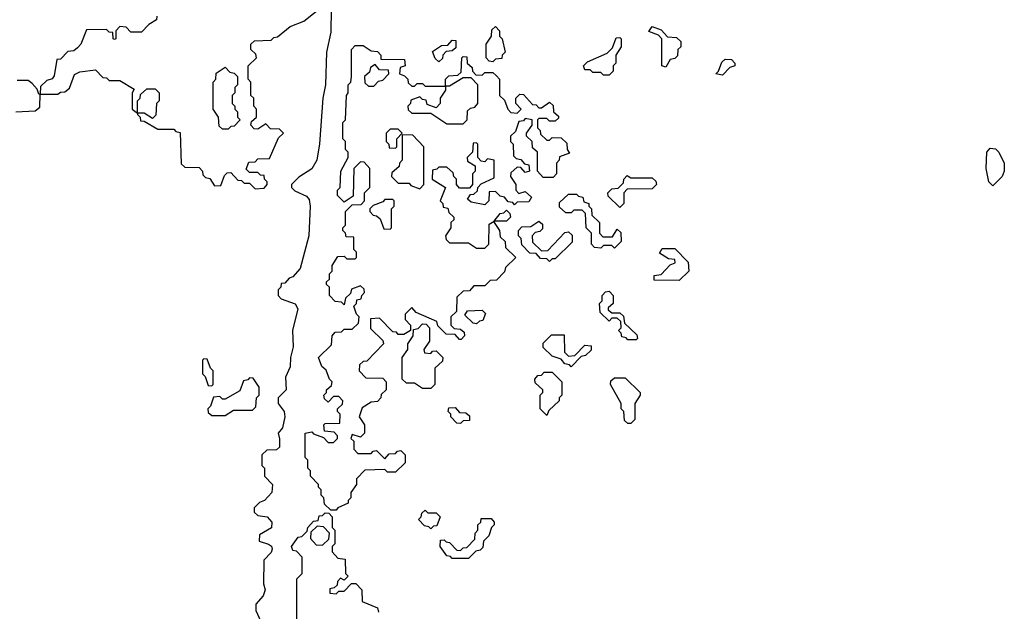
# Model space of a CAD drawing. Extents: x 2776963 to 2884430, y 684484 to 829250.
# Tile 269 of 287: x 2864704 to 2868348, y 822115 to 824306. Entities that reach past the tile are written whole.
import ezdxf

# ---------------------------------------------------------------- set-up
doc = ezdxf.new("R2010")
doc.units = 0

msp = doc.modelspace()

# ---------------------------------------------------------------- linework, layer by layer
at = {"layer": '0CON20XD'}
for points in [[(2865211.7, 824318.3), (2865210, 824305), (2865181.7, 824288.3), (2865155, 824260), (2865115, 824260), (2865098.3, 824278.3), (2865075, 824280), (2865060, 824265), (2865060, 824235), (2865055, 824232.5), (2865050, 824235), (2865048.3, 824258.3), (2865035, 824260), (2865025, 824270), (2864951.7, 824268.3), (2864930, 824215), (2864918.3, 824201.7), (2864905, 824190), (2864881.7, 824188.3), (2864855, 824160), (2864841.7, 824158.3), (2864831.7, 824098.3), (2864823.8, 824086.2), (2864805, 824080), (2864781.7, 824058.3), (2864780, 824030), (2864845, 824030), (2864855, 824037.5), (2864871.7, 824038.3), (2864888.3, 824051.7), (2864907, 824103), (2864927, 824113), (2864985, 824120), (2865011.7, 824091.7), (2865025, 824090), (2865035, 824080), (2865075, 824080), (2865128.3, 824048.3), (2865120, 824035), (2865120, 823975), (2865140, 823960), (2865140, 824005), (2865150, 824015), (2865151.7, 824028.3), (2865175, 824050), (2865205, 824050), (2865220, 824035), (2865220, 824005), (2865210, 823995), (2865208.3, 823951.7), (2865195, 823940), (2865165, 823960), (2865140, 823960), (2865140, 823955), (2865150, 823945), (2865151.7, 823931.7), (2865165, 823930), (2865215, 823900), (2865275, 823900), (2865281.7, 823891.7), (2865298.3, 823888.3), (2865301.7, 823771.7), (2865315, 823760), (2865368.3, 823758.3), (2865380, 823745), (2865381.7, 823731.7), (2865391.7, 823721.7), (2865408.3, 823718.3), (2865425, 823690), (2865448.3, 823691.7), (2865461.7, 823728.3), (2865471.7, 823738.3), (2865485, 823740), (2865511.7, 823711.7), (2865525, 823710), (2865535, 823700), (2865555, 823700), (2865575, 823680), (2865608.3, 823681.7), (2865620, 823695), (2865620, 823705), (2865610, 823715), (2865608.3, 823728.3), (2865595, 823730), (2865585, 823740), (2865555, 823740), (2865541.7, 823751.7), (2865551.7, 823778.3), (2865575, 823780), (2865585, 823790), (2865628.3, 823791.7), (2865661.7, 823868.3), (2865680, 823885), (2865665, 823900), (2865631.7, 823901.7), (2865615, 823920), (2865585, 823900), (2865571.7, 823901.7), (2865560, 823915), (2865561.7, 823928.3), (2865580, 823945), (2865580, 823975), (2865570, 823985), (2865570, 824015), (2865560, 824025), (2865560, 824075), (2865550, 824085), (2865550, 824135), (2865580, 824165), (2865578.3, 824178.3), (2865560, 824195), (2865560, 824215), (2865573, 824227), (2865635, 824230), (2865645, 824240), (2865658.3, 824241.7), (2865705, 824280), (2865755, 824300), (2865827, 824357)], [(2865856.7, 824345), (2865855, 824260), (2865840, 824185), (2865835.7, 824065), (2865825.7, 824015), (2865814.1, 823845.9), (2865803.8, 823785), (2865785, 823753.8), (2865737, 823723), (2865710, 823695), (2865710, 823685), (2865721.7, 823671.7), (2865765, 823652.5), (2865775, 823640), (2865779.2, 823615), (2865774.2, 823505), (2865742.5, 823385), (2865715, 823353.3), (2865701.7, 823348.3), (2865685, 823330), (2865671.7, 823328.3), (2865670, 823315), (2865660, 823305), (2865660, 823285), (2865671.7, 823271.7), (2865723.6, 823253.6), (2865733.3, 823235), (2865713.3, 823155), (2865715.8, 823095), (2865706, 823055), (2865705, 823020), (2865688.3, 822981.7), (2865690, 822935), (2865660, 822905), (2865660, 822885), (2865682.5, 822855), (2865685.8, 822835), (2865676.2, 822795), (2865660, 822775), (2865666.1, 822753.9), (2865665, 822722.5), (2865655, 822713.3), (2865618.3, 822711.7), (2865600, 822695), (2865600, 822655), (2865610, 822645), (2865610, 822615), (2865640, 822585), (2865637.5, 822555), (2865610, 822525), (2865591.7, 822518.3), (2865571.7, 822498.3), (2865571.7, 822481.7)], [(2866455, 824150), (2866441.7, 824151.7), (2866430, 824165), (2866430, 824215), (2866450, 824245), (2866451.7, 824268.3), (2866465, 824280), (2866480, 824265), (2866480, 824245), (2866490, 824235), (2866500, 824185), (2866490, 824175), (2866488.3, 824161.7), (2866465, 824160), (2866455, 824150)], [(2867095, 824130), (2867080, 824135), (2867080, 824235), (2867068.3, 824248.3), (2867031.7, 824261.7), (2867045, 824280), (2867078.3, 824268.3), (2867101.7, 824241.7), (2867135, 824240), (2867150, 824225), (2867150, 824205), (2867140, 824195), (2867138.3, 824171.7), (2867128.3, 824161.7), (2867111.7, 824158.3), (2867095, 824130)], [(2866885, 824100), (2866865, 824100), (2866855, 824110), (2866825, 824110), (2866815, 824120), (2866795, 824120), (2866790, 824135), (2866805, 824150), (2866878.3, 824181.7), (2866898.3, 824201.7), (2866911.7, 824238.3), (2866925, 824240), (2866930, 824235), (2866930, 824205), (2866910, 824175), (2866910, 824145), (2866900, 824135), (2866900, 824115), (2866885, 824100)], [(2865875, 822490), (2865855, 822490), (2865831.7, 822511.7), (2865830, 822535), (2865820, 822545), (2865820, 822565), (2865810, 822575), (2865810, 822585), (2865780, 822615), (2865780, 822635), (2865770, 822645), (2865770, 822675), (2865760, 822685), (2865760, 822775), (2865785, 822780), (2865791.7, 822771.7), (2865828.3, 822758.3), (2865845, 822740), (2865865, 822740), (2865880, 822755), (2865880, 822765), (2865868.3, 822778.3), (2865831.7, 822781.7), (2865830, 822805), (2865835, 822810), (2865888.3, 822811.7), (2865890, 822845), (2865880, 822855), (2865880, 822865), (2865898.3, 822881.7), (2865900, 822895), (2865885, 822910), (2865865, 822910), (2865845, 822890), (2865831.7, 822901.7), (2865830, 822915), (2865840, 822925), (2865840, 822935), (2865858.3, 822951.7), (2865860, 822965), (2865850, 822975), (2865838.3, 823008.3), (2865821.7, 823021.7), (2865810, 823055), (2865858.3, 823101.7), (2865860, 823135), (2865871.7, 823148.3), (2865895, 823150), (2865905, 823160), (2865935, 823160), (2865958.3, 823181.7), (2865960, 823205), (2865950, 823215), (2865940, 823245), (2865950, 823255), (2865951.7, 823268.3), (2865968.3, 823271.7), (2865970, 823285), (2865980, 823295), (2865978.3, 823308.3), (2865965, 823320), (2865931.7, 823308.3), (2865928.3, 823291.7), (2865910, 823275), (2865905, 823250), (2865895, 823260), (2865871.7, 823261.7), (2865850, 823285), (2865850, 823315), (2865840, 823325), (2865840, 823335), (2865850, 823345), (2865850, 823365), (2865860, 823375), (2865860, 823395), (2865881.7, 823428.3), (2865905, 823430), (2865915, 823420), (2865945, 823420), (2865950, 823425), (2865950, 823445), (2865940, 823455), (2865940, 823500), (2865911.7, 823501.7), (2865910, 823515), (2865900, 823525), (2865900, 823535), (2865910, 823545), (2865910, 823595), (2865935, 823620), (2865968.3, 823621.7), (2865980, 823635), (2865980, 823665), (2866000, 823685), (2866000, 823755), (2865978.3, 823778.3), (2865965, 823780), (2865940, 823755), (2865938.3, 823651.7), (2865905, 823630), (2865880, 823655), (2865880, 823675), (2865890, 823685), (2865892.5, 823745), (2865920, 823795), (2865920, 823815), (2865910, 823825), (2865910, 823855), (2865900, 823865), (2865900, 823925), (2865910, 823935), (2865913.3, 824025), (2865920, 824035), (2865920, 824065), (2865930, 824075), (2865932.5, 824095), (2865932.5, 824195), (2865945, 824210), (2865975, 824210), (2866005, 824190), (2866028.3, 824188.3), (2866040, 824175), (2866040, 824160), (2866128.3, 824158.3), (2866130, 824135), (2866111.7, 824128.3), (2866110, 824105), (2866128.3, 824098.3), (2866140, 824085), (2866141.7, 824071.7), (2866155, 824060), (2866165, 824060), (2866175, 824070), (2866195, 824070), (2866205, 824060), (2866280, 824060), (2866280, 824085), (2866291.7, 824098.3), (2866325, 824100), (2866338.3, 824111.7), (2866340, 824165), (2866345, 824170), (2866358.3, 824168.3), (2866360, 824145), (2866378.3, 824128.3), (2866380, 824115), (2866391.7, 824101.7), (2866415, 824100), (2866425, 824110), (2866455, 824110), (2866468.3, 824098.3), (2866480, 824085), (2866480, 824025), (2866498.3, 824008.3), (2866510, 823975), (2866521.7, 823961.7), (2866545, 823960), (2866560, 823975), (2866540, 823995), (2866540, 824015), (2866555, 824030), (2866568.3, 824028.3), (2866601.7, 823991.7), (2866615, 823990), (2866625, 823980), (2866635, 823980), (2866665, 824000), (2866678.3, 823988.3), (2866680, 823965), (2866698.3, 823948.3), (2866698.3, 823941.7), (2866685, 823930), (2866665, 823930), (2866655, 823940), (2866625, 823940), (2866620, 823935), (2866620, 823905), (2866630, 823895), (2866631.7, 823881.7), (2866655, 823860), (2866665, 823860), (2866675, 823870), (2866708.3, 823868.3), (2866728.3, 823848.3), (2866730, 823825), (2866738.3, 823811.7), (2866701.7, 823798.3), (2866700, 823785), (2866690, 823775), (2866690, 823735), (2866678.3, 823721.7), (2866641.7, 823721.7), (2866620, 823745), (2866620, 823815), (2866601.7, 823831.7), (2866600, 823855), (2866580, 823875), (2866580, 823885), (2866600, 823915), (2866600, 823935), (2866575, 823940), (2866568.3, 823931.7), (2866551.7, 823928.3), (2866538.3, 823891.7), (2866520, 823875), (2866520, 823855), (2866530, 823845), (2866531.7, 823801.7), (2866541.7, 823791.7), (2866558.3, 823788.3), (2866571.7, 823771.7), (2866588.3, 823768.3), (2866590, 823745), (2866575, 823740), (2866558.3, 823758.3), (2866545, 823760), (2866521.7, 823738.3), (2866520, 823725), (2866540, 823695), (2866540, 823675), (2866551.7, 823661.7), (2866575, 823670), (2866598.3, 823648.3), (2866588.3, 823631.7), (2866545, 823630), (2866535, 823620), (2866528.3, 823628.3), (2866511.7, 823631.7), (2866498.3, 823648.3), (2866481.7, 823651.7), (2866465, 823670), (2866441.7, 823668.3), (2866440, 823635), (2866425, 823620), (2866375, 823630), (2866361.7, 823641.7), (2866371.7, 823658.3), (2866385, 823660), (2866398.3, 823671.7), (2866400, 823685), (2866411.7, 823698.3), (2866460, 823720), (2866460, 823785), (2866435, 823790), (2866425, 823780), (2866411.7, 823781.7), (2866400, 823795), (2866400, 823845), (2866395, 823850), (2866381.7, 823848.3), (2866380, 823815), (2866360, 823795), (2866361.7, 823781.7), (2866390, 823765), (2866390, 823745), (2866380, 823735), (2866380, 823695), (2866368.3, 823681.7), (2866331.7, 823681.7), (2866320, 823695), (2866320, 823715), (2866310, 823725), (2866308.3, 823738.3), (2866285, 823760), (2866255, 823760), (2866248.3, 823751.7), (2866231.7, 823748.3), (2866230, 823715), (2866280, 823685), (2866260, 823635), (2866270, 823625), (2866271.7, 823611.7), (2866288.3, 823608.3), (2866291.7, 823591.7), (2866310, 823575), (2866310, 823565), (2866300, 823555), (2866300, 823535), (2866280, 823505), (2866281.7, 823491.7), (2866295, 823480), (2866365, 823480), (2866395, 823460), (2866425, 823460), (2866440, 823475), (2866441.7, 823548.3), (2866460, 823560), (2866481.7, 823588.3), (2866495, 823590), (2866505, 823600), (2866518.3, 823588.3), (2866520, 823575), (2866505, 823560), (2866460, 823560), (2866460, 823555), (2866480, 823525), (2866481.7, 823501.7), (2866500, 823485), (2866501.7, 823461.7), (2866540, 823425), (2866501.7, 823388.3), (2866498.3, 823371.7), (2866468.3, 823341.7), (2866445, 823340), (2866425, 823320), (2866385, 823320), (2866368.3, 823301.7), (2866345, 823300), (2866321.7, 823278.3), (2866320, 823225), (2866300, 823205), (2866300, 823175), (2866311.7, 823161.7), (2866335, 823160), (2866348.3, 823148.3), (2866350, 823135), (2866338.3, 823121.7), (2866331.7, 823121.7), (2866315, 823140), (2866281.7, 823141.7), (2866251.7, 823171.7), (2866248.3, 823188.3), (2866171.7, 823221.7), (2866155, 823240), (2866130, 823215), (2866130, 823195), (2866150, 823175), (2866150, 823155), (2866125, 823140), (2866105, 823140), (2866098.3, 823148.3), (2866085, 823150), (2866035, 823200), (2866001.7, 823198.3), (2866001.7, 823161.7), (2866048.3, 823118.3), (2866050, 823105), (2865988.3, 823041.7), (2865975, 823040), (2865961.7, 823028.3), (2865960, 823005), (2865985, 822980), (2866048.3, 822978.3), (2866060, 822965), (2866060, 822935), (2866041.7, 822918.3), (2866040, 822905), (2866028.3, 822891.7), (2866005, 822890), (2865971.7, 822868.3), (2865960, 822835), (2865980, 822805), (2865980, 822775), (2865965, 822760), (2865935, 822770), (2865930, 822755), (2865940, 822745), (2865940, 822715), (2865955, 822700), (2866005, 822700), (2866011.7, 822708.3), (2866025, 822710), (2866055, 822680), (2866071.7, 822698.3), (2866095, 822700), (2866101.7, 822708.3), (2866115, 822710), (2866130, 822695), (2866130, 822665), (2866095, 822630), (2866065, 822630), (2866055, 822640), (2865981.7, 822638.3), (2865950, 822605), (2865950, 822585), (2865930, 822555), (2865930, 822535), (2865920, 822525), (2865920, 822515), (2865881.7, 822498.3), (2865875, 822490)], [(2866255, 824150), (2866241.7, 824161.7), (2866231.7, 824188.3), (2866265, 824210), (2866288.3, 824211.7), (2866305, 824230), (2866318.3, 824228.3), (2866318.3, 824201.7), (2866305, 824190), (2866281.7, 824188.3), (2866270, 824175), (2866268.3, 824161.7), (2866255, 824150)], [(2867305, 824100), (2867280, 824105), (2867290, 824115), (2867301.7, 824148.3), (2867315, 824160), (2867338.3, 824158.3), (2867350, 824145), (2867350, 824135), (2867331.7, 824128.3), (2867305, 824100)], [(2865475, 823900), (2865455, 823900), (2865441.7, 823911.7), (2865440, 823945), (2865420, 823975), (2865420, 824075), (2865430, 824085), (2865431.7, 824108.3), (2865465, 824130), (2865481.7, 824111.7), (2865498.3, 824108.3), (2865510, 824095), (2865510, 824065), (2865500, 824055), (2865500, 824035), (2865490, 824025), (2865490, 823995), (2865500, 823985), (2865500, 823975), (2865510, 823965), (2865510, 823945), (2865520, 823935), (2865498.3, 823911.7), (2865485, 823910), (2865475, 823900)], [(2866015, 824060), (2866031.7, 824078.3), (2866048.3, 824081.7), (2866070, 824105), (2866068.3, 824118.3), (2866035, 824120), (2866020, 824140), (2866001.7, 824128.3), (2865998.3, 824111.7), (2865980, 824095), (2865981.7, 824071.7), (2865995, 824060), (2866015, 824060)], [(2866345, 823920), (2866360, 823935), (2866361.7, 823968.3), (2866371.7, 823978.3), (2866388.3, 823981.7), (2866400, 823995), (2866400, 824065), (2866375, 824090), (2866345, 824090), (2866295, 824060), (2866280, 824060), (2866280, 824045), (2866260, 824015), (2866260, 823995), (2866245, 823980), (2866211.7, 823991.7), (2866208.3, 824008.3), (2866195, 824010), (2866185, 824020), (2866151.7, 824008.3), (2866150, 823995), (2866140, 823985), (2866141.7, 823971.7), (2866155, 823960), (2866225, 823960), (2866285, 823920), (2866345, 823920)], [(2864690, 823965), (2864761.7, 823968.3), (2864778.3, 823981.7), (2864780, 824030), (2864775, 824030), (2864768.3, 824048.3), (2864750, 824070), (2864735, 824080), (2864695, 824080)], [(2866095, 823830), (2866100, 823835), (2866100, 823865), (2866120, 823885), (2866105, 823900), (2866075, 823900), (2866060, 823885), (2866060, 823855), (2866070, 823845), (2866071.7, 823831.7), (2866095, 823830)], [(2866185, 823680), (2866200, 823695), (2866200, 823835), (2866158.3, 823878.3), (2866120, 823880), (2866120, 823785), (2866110, 823775), (2866108.3, 823761.7), (2866081.7, 823738.3), (2866080, 823725), (2866105, 823700), (2866145, 823700), (2866151.7, 823691.7), (2866185, 823680)], [(2868305, 823690), (2868290, 823705), (2868280, 823755), (2868282.5, 823815), (2868295, 823830), (2868315, 823827.5), (2868327.5, 823815), (2868347.5, 823775), (2868347.5, 823745), (2868340, 823725), (2868305, 823690)], [(2866925, 823610), (2866881.7, 823651.7), (2866880, 823665), (2866895, 823680), (2866918.3, 823681.7), (2866938.3, 823701.7), (2866940, 823715), (2866951.7, 823728.3), (2866965, 823720), (2867045, 823720), (2867058.3, 823708.3), (2867060, 823695), (2867045, 823680), (2866951.7, 823678.3), (2866940, 823665), (2866940, 823625), (2866925, 823610)], [(2866905, 823460), (2866895, 823470), (2866865, 823470), (2866855, 823460), (2866831.7, 823461.7), (2866820, 823475), (2866820, 823515), (2866800, 823535), (2866798.3, 823588.3), (2866785, 823600), (2866755, 823600), (2866745, 823590), (2866725, 823590), (2866701.7, 823611.7), (2866701.7, 823628.3), (2866735, 823660), (2866765, 823660), (2866771.7, 823651.7), (2866788.3, 823648.3), (2866791.7, 823631.7), (2866810, 823625), (2866810, 823615), (2866820, 823605), (2866821.7, 823581.7), (2866850, 823555), (2866850, 823515), (2866861.7, 823501.7), (2866898.3, 823501.7), (2866915, 823530), (2866928.3, 823518.3), (2866930, 823485), (2866905, 823460)], [(2866075, 823530), (2866080, 823535), (2866080, 823605), (2866090, 823615), (2866090, 823635), (2866085, 823640), (2866055, 823640), (2866048.3, 823631.7), (2866011.7, 823618.3), (2866000, 823605), (2866000, 823595), (2866011.7, 823581.7), (2866025, 823580), (2866038.3, 823568.3), (2866051.7, 823531.7), (2866075, 823530)], [(2866665, 823410), (2866655, 823420), (2866631.7, 823421.7), (2866615, 823440), (2866591.7, 823441.7), (2866561.7, 823471.7), (2866560, 823495), (2866550, 823505), (2866550, 823525), (2866561.7, 823538.3), (2866595, 823540), (2866625, 823560), (2866638.3, 823548.3), (2866638.3, 823531.7), (2866628.3, 823521.7), (2866611.7, 823518.3), (2866600, 823505), (2866601.7, 823481.7), (2866635, 823450), (2866658.3, 823451.7), (2866721.7, 823518.3), (2866735, 823520), (2866748.3, 823508.3), (2866748.3, 823481.7), (2866685, 823420), (2866675, 823420), (2866665, 823410)], [(2867145, 823340), (2867051.7, 823341.7), (2867051.7, 823358.3), (2867078.3, 823361.7), (2867111.7, 823398.3), (2867130, 823405), (2867128.3, 823418.3), (2867105, 823420), (2867071.7, 823441.7), (2867081.7, 823458.3), (2867128.3, 823458.3), (2867178.3, 823408.3), (2867180, 823375), (2867145, 823340)], [(2866985, 823120), (2866955, 823120), (2866948.3, 823128.3), (2866931.7, 823131.7), (2866930, 823145), (2866920, 823155), (2866930, 823165), (2866928.3, 823188.3), (2866915, 823200), (2866895, 823200), (2866885, 823190), (2866851.7, 823221.7), (2866850, 823255), (2866860, 823265), (2866860, 823285), (2866871.7, 823298.3), (2866885, 823300), (2866900, 823285), (2866900, 823255), (2866881.7, 823238.3), (2866881.7, 823231.7), (2866895, 823220), (2866925, 823220), (2866938.3, 823208.3), (2866941.7, 823181.7), (2866988.3, 823138.3), (2866990, 823125), (2866985, 823120)], [(2866395, 823180), (2866381.7, 823181.7), (2866351.7, 823211.7), (2866361.7, 823228.3), (2866415, 823230), (2866428.3, 823218.3), (2866418.3, 823191.7), (2866405, 823190), (2866395, 823180)], [(2866225, 822940), (2866195, 822940), (2866165, 822960), (2866135, 822960), (2866120, 822975), (2866120, 823055), (2866140, 823085), (2866140, 823105), (2866160, 823135), (2866161.7, 823158.3), (2866178.3, 823161.7), (2866195, 823180), (2866208.3, 823178.3), (2866220, 823165), (2866220, 823115), (2866200, 823085), (2866201.7, 823071.7), (2866225, 823070), (2866231.7, 823078.3), (2866245, 823080), (2866270, 823055), (2866268.3, 823041.7), (2866240, 823015), (2866240, 822955), (2866225, 822940)], [(2866745, 823020), (2866738.3, 823028.3), (2866721.7, 823031.7), (2866708.3, 823048.3), (2866675, 823060), (2866641.7, 823091.7), (2866641.7, 823108.3), (2866671.7, 823138.3), (2866718.3, 823138.3), (2866720, 823075), (2866735, 823060), (2866758.3, 823061.7), (2866795, 823100), (2866818.3, 823098.3), (2866818.3, 823081.7), (2866798.3, 823061.7), (2866781.7, 823058.3), (2866745, 823020)], [(2865415, 822950), (2865420, 822955), (2865420, 823005), (2865410, 823015), (2865398.3, 823048.3), (2865385, 823050), (2865380, 823045), (2865380, 822995), (2865390, 822985), (2865401.7, 822951.7), (2865415, 822950)], [(2866655, 822840), (2866630, 822865), (2866630, 822915), (2866640, 822925), (2866640, 822935), (2866611.7, 822961.7), (2866610, 822975), (2866621.7, 822988.3), (2866635, 822990), (2866645, 823000), (2866675, 823000), (2866710, 822965), (2866710, 822915), (2866700, 822905), (2866700, 822895), (2866661.7, 822858.3), (2866655, 822840)], [(2865465, 822840), (2865495, 822860), (2865565, 822860), (2865578.3, 822871.7), (2865580, 822905), (2865590, 822915), (2865590, 822945), (2865568.3, 822978.3), (2865555, 822980), (2865548.3, 822971.7), (2865531.7, 822968.3), (2865518.3, 822931.7), (2865465, 822900), (2865455, 822900), (2865445, 822910), (2865421.7, 822908.3), (2865410, 822875), (2865400, 822865), (2865401.7, 822851.7), (2865415, 822840), (2865465, 822840)], [(2866965, 822810), (2866955, 822810), (2866941.7, 822821.7), (2866940, 822855), (2866930, 822865), (2866930, 822885), (2866890, 822955), (2866891.7, 822968.3), (2866905, 822980), (2866945, 822980), (2867000, 822925), (2867000, 822915), (2866980, 822885), (2866980, 822825), (2866965, 822810)], [(2866335, 822810), (2866321.7, 822811.7), (2866300, 822835), (2866300, 822845), (2866290, 822855), (2866291.7, 822868.3), (2866315, 822870), (2866331.7, 822851.7), (2866355, 822850), (2866368.3, 822838.3), (2866368.3, 822821.7), (2866345, 822820), (2866335, 822810)], [(2866225, 822420), (2866218.3, 822428.3), (2866201.7, 822431.7), (2866180, 822455), (2866190, 822465), (2866191.7, 822478.3), (2866205, 822490), (2866215, 822480), (2866245, 822480), (2866260, 822465), (2866248.3, 822431.7), (2866235, 822430), (2866225, 822420)], [(2865571.7, 822481.7), (2865585, 822470), (2865620, 822465), (2865636.7, 822445), (2865635.9, 822424.1), (2865591.7, 822398.3), (2865590, 822375), (2865625, 822363.3), (2865635.8, 822355.8), (2865638.8, 822345), (2865635, 822333.3), (2865607.5, 822305), (2865606.4, 822216.4), (2865612.5, 822195), (2865605, 822172.5), (2865578.3, 822141.7), (2865578.3, 822118.3), (2865595, 822080)], [(2865730, 822075), (2865730, 822235), (2865750, 822255), (2865750, 822315), (2865728.3, 822338.3), (2865715, 822340), (2865710, 822355), (2865735, 822390), (2865748.3, 822391.7), (2865768.3, 822411.7), (2865770, 822425), (2865791.7, 822448.3), (2865808.3, 822451.7), (2865811.7, 822468.3), (2865825, 822470), (2865835, 822480), (2865848.3, 822478.3), (2865860, 822465), (2865860, 822425), (2865870, 822415), (2865870, 822365), (2865860, 822355), (2865860, 822335), (2865881.7, 822311.7), (2865908.3, 822308.3), (2865910, 822255), (2865920, 822245), (2865905, 822230), (2865891.7, 822238.3), (2865880, 822225), (2865878.3, 822211.7), (2865868.3, 822201.7), (2865851.7, 822198.3), (2865851.7, 822181.7), (2865875, 822180), (2865885, 822190), (2865905, 822190), (2865931.7, 822218.3), (2865948.3, 822218.3), (2865970, 822195), (2865971.7, 822151.7), (2866028.3, 822128.3), (2866031.7, 822111.7)], [(2866365, 822310), (2866305, 822310), (2866298.3, 822318.3), (2866285, 822320), (2866260, 822355), (2866261.7, 822378.3), (2866275, 822380), (2866281.7, 822371.7), (2866295, 822370), (2866321.7, 822341.7), (2866335, 822340), (2866345, 822350), (2866358.3, 822351.7), (2866388.3, 822381.7), (2866390, 822405), (2866400, 822415), (2866400, 822435), (2866410, 822445), (2866411.7, 822458.3), (2866448.3, 822458.3), (2866460, 822445), (2866460, 822435), (2866450, 822425), (2866440, 822395), (2866420, 822375), (2866418.3, 822351.7), (2866408.3, 822341.7), (2866391.7, 822338.3), (2866365, 822310)], [(2865825, 822360), (2865848.3, 822381.7), (2865850, 822405), (2865828.3, 822428.3), (2865805, 822430), (2865781.7, 822408.3), (2865780, 822385), (2865801.7, 822361.7), (2865825, 822360)]]:
    msp.add_lwpolyline(points, dxfattribs=at)

doc.saveas('drawing.dxf')
